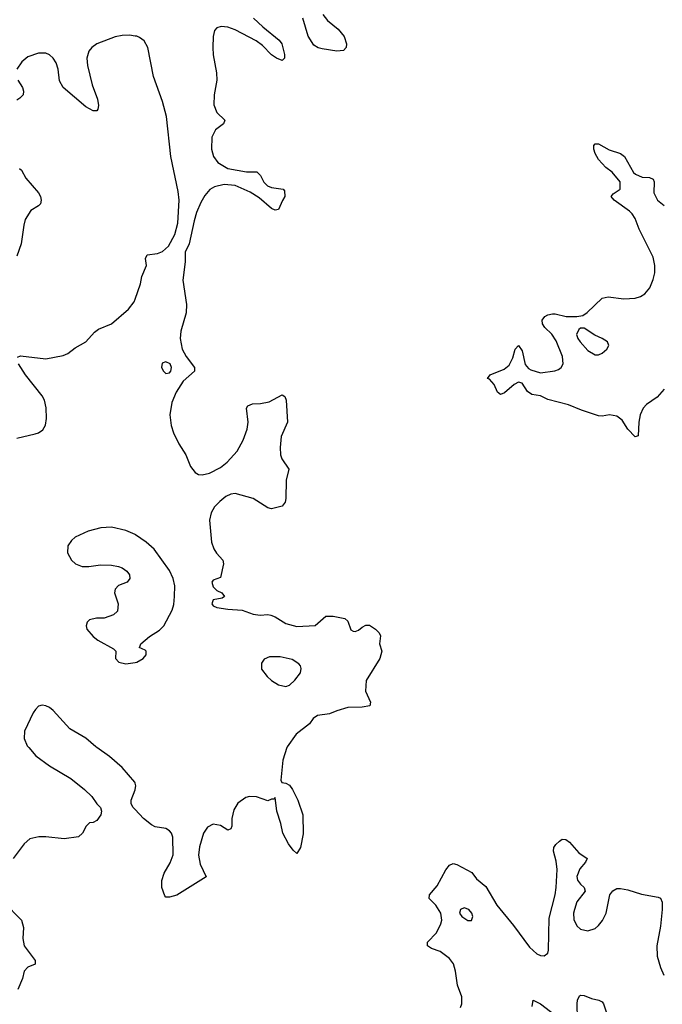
# Model space of a CAD drawing. Header units: inches. Extents: x 1449094 to 1618372, y 389908 to 534307.
# Tile 264 of 494: x 1599366 to 1602900, y 418588 to 424002. Entities that reach past the tile are written whole.
import ezdxf

# ---------------------------------------------------------------- set-up
doc = ezdxf.new("R2010")
doc.units = ezdxf.units.IN
doc.header["$MEASUREMENT"] = 0
for name, color, linetype in [('B5491', 7, 'Continuous'), ('B5492', 7, 'Continuous'), ('B6401', 7, 'Continuous'), ('B6402', 7, 'Continuous')]:
    doc.layers.add(name, color=color, linetype=linetype)

msp = doc.modelspace()

# ---------------------------------------------------------------- linework, layer by layer
at = {"layer": 'B5491', "color": 5, "elevation": 480}
for points in [[(1599415.8, 420000), (1599454.4, 419954.4), (1599530, 419899.3), (1599646.8, 419830), (1599722.8, 419770), (1599762.8, 419730), (1599790, 419691.3), (1599810.6, 419670.6), (1599816, 419650), (1599811.3, 419630), (1599790, 419598), (1599770, 419588), (1599750, 419586), (1599731.6, 419568.4), (1599711.3, 419530), (1599690, 419509.2), (1599610, 419498), (1599510, 419509.6), (1599470.4, 419509.6), (1599422.3, 419497.7), (1599390.4, 419469.6), (1599330, 419389)], [(1600000, 419804.1), (1599998.4, 419810), (1599929.6, 419890), (1599860.5, 419950), (1599790, 420000)], [(1600000, 419658.4), (1599989, 419670), (1599979, 419690), (1599979, 419710), (1600000, 419767.6)], [(1599278.8, 419150), (1599374.8, 419050), (1599387.3, 419010), (1599382.8, 418950), (1599390.8, 418910), (1599451.1, 418828.9), (1599450.7, 418809.3), (1599410, 418792.7), (1599390.7, 418770), (1599380.7, 418730), (1599355.5, 418670)]]:
    msp.add_lwpolyline(points, dxfattribs=at)
at = {"layer": 'B5492', "color": 5, "elevation": 480}
for points in [[(1600000, 423912.4), (1599970, 423917.1), (1599930, 423915.7), (1599890, 423908.2), (1599790, 423868.7), (1599762.8, 423850), (1599746.9, 423830), (1599735.9, 423790), (1599738.2, 423750), (1599764.2, 423644.2), (1599794.4, 423565.6), (1599799.3, 423530), (1599796.3, 423510), (1599790, 423501.2), (1599770, 423502), (1599730, 423523.5), (1599604.5, 423630), (1599585.4, 423665.4), (1599577.4, 423730), (1599565.5, 423765.5), (1599549.7, 423790), (1599530, 423809.7), (1599510, 423819.1), (1599470, 423818.9), (1599410, 423798.4), (1599378, 423770), (1599350.4, 423730)], [(1599355.5, 423670), (1599380.7, 423630), (1599387.3, 423610), (1599384, 423590), (1599366.8, 423570), (1599350, 423560.7)], [(1599364.5, 423184.5), (1599375.5, 423175.5), (1599398.8, 423130), (1599470, 423050.6), (1599480.4, 423030), (1599484.4, 423010), (1599479.3, 422990), (1599470, 422979.5), (1599426.9, 422953.1), (1599396.7, 422903.3), (1599388.1, 422871.9), (1599373.7, 422770), (1599350, 422702)], [(1599354, 422146), (1599370, 422153.4), (1599510, 422137), (1599604.2, 422155.8), (1599630, 422167.3), (1599670, 422197.3), (1599729.4, 422230.6), (1599776.6, 422283.4), (1599798.9, 422301.1), (1599870, 422330.5), (1599963.5, 422410), (1599994.7, 422450), (1600000, 422465.1)], [(1599350, 421701.3), (1599450, 421724.9), (1599470, 421730.4), (1599493.2, 421746.8), (1599508, 421772), (1599513, 421810), (1599511.4, 421868.6), (1599502, 421910), (1599490, 421934.5), (1599397.6, 422050), (1599359.3, 422110)], [(1600000, 421170.9), (1599950, 421193.3), (1599870, 421212.3), (1599811.5, 421208.5), (1599743, 421190), (1599670, 421156.4), (1599650, 421138.9), (1599631.4, 421110), (1599628.1, 421070), (1599650.2, 421030.2), (1599673, 421010), (1599710, 420994.6), (1599745.3, 420994.7), (1599810, 421004.9), (1599870, 421003.1), (1599910, 420995.8), (1599930, 420988.2), (1599955.5, 420970), (1599970.5, 420950), (1599970.6, 420930), (1599956, 420910), (1599910, 420891.5), (1599890.4, 420870), (1599887.2, 420850), (1599907.7, 420790), (1599902.8, 420750), (1599881, 420730), (1599830, 420711.8), (1599788.1, 420711.9), (1599750, 420702.7), (1599737.3, 420690), (1599730.7, 420670), (1599735.5, 420650), (1599770.4, 420610), (1599796.4, 420590), (1599882.3, 420542.3), (1599894, 420530), (1599893.4, 420490), (1599910.8, 420470), (1599950, 420459.5), (1600000, 420467.5)], [(1599790, 420000), (1599784.2, 420004.2), (1599730, 420050.8), (1599641.9, 420101.9), (1599550, 420202.8), (1599530, 420219.3), (1599510, 420229.8), (1599490, 420232.8), (1599470, 420226.9), (1599451.8, 420210), (1599439, 420190), (1599392.7, 420090), (1599390.6, 420050), (1599407.3, 420010), (1599415.8, 420000)]]:
    msp.add_lwpolyline(points, dxfattribs=at)
at = {"layer": 'B6401', "color": 5}
for points, elevation in [([(1600835.3, 420000), (1600812.3, 419930), (1600801.1, 419821.1), (1600806.8, 419806.8), (1600830, 419804), (1600850, 419793), (1600865.5, 419770), (1600896.3, 419710), (1600922.8, 419630), (1600925.4, 419525.4), (1600910.5, 419449.5), (1600890, 419418), (1600870, 419435.3), (1600844, 419470), (1600813.2, 419530), (1600802.7, 419582.7), (1600780.5, 419650), (1600770, 419726), (1600763.6, 419716.4), (1600750, 419716), (1600730, 419707.6), (1600669, 419729), (1600630, 419730.8), (1600610, 419725.6), (1600565.7, 419694.3), (1600543.2, 419656.8), (1600532.8, 419610), (1600531.8, 419568.2), (1600527.1, 419552.9), (1600510, 419546), (1600471, 419571), (1600430, 419578.9), (1600398.6, 419561.4), (1600376.9, 419530), (1600354, 419454), (1600348.7, 419408.7), (1600358.3, 419358.3), (1600390.7, 419289.3), (1600230, 419189), (1600190, 419178), (1600170, 419178), (1600164, 419184), (1600148, 419230), (1600148.4, 419268.4), (1600161.2, 419310), (1600193.3, 419366.7), (1600209.6, 419410), (1600207.3, 419507.3), (1600200.9, 419530), (1600190, 419542.7), (1600170, 419554.5), (1600110, 419564.5), (1600090, 419575.1), (1600046, 419610), (1600000, 419658.4)], 480), ([(1600000, 419767.6), (1600000.9, 419770), (1600003.7, 419790), (1600000, 419804.1)], 480), ([(1601789.6, 418570), (1601798.4, 418590), (1601797.6, 418630), (1601773.4, 418693.4), (1601763.5, 418770), (1601751.9, 418810), (1601730, 418839.7), (1601678.8, 418878.8), (1601630, 418895.1), (1601609.3, 418910), (1601609.3, 418930), (1601658.5, 418981.5), (1601682.9, 419030), (1601687.3, 419050), (1601682, 419090), (1601654, 419134), (1601618, 419170), (1601619.5, 419190), (1601661, 419239), (1601710, 419327.3), (1601730, 419353.4), (1601750, 419362), (1601770, 419357.1), (1601853.3, 419313.3), (1601878.6, 419278.6), (1601930, 419235.5), (1601990, 419132.4), (1602082.2, 419022.2), (1602170, 418901.7), (1602210, 418864.7), (1602230, 418856.1), (1602250, 418854.6), (1602269.6, 418870), (1602273.9, 418886.1), (1602278, 419062), (1602311.4, 419190), (1602316, 419230), (1602321, 419330), (1602315.8, 419375.8), (1602301.6, 419430), (1602303.7, 419450), (1602313.6, 419466.4), (1602334.2, 419485.8), (1602350, 419496), (1602370, 419494.8), (1602390, 419478.8), (1602440.8, 419420.8), (1602486, 419390), (1602477.3, 419370), (1602446.5, 419333.5), (1602430.3, 419290), (1602434, 419270), (1602450, 419248), (1602470.7, 419230), (1602476.3, 419210), (1602430, 419151.5), (1602416.6, 419110), (1602412.5, 419090), (1602414, 419054), (1602430, 419019.5), (1602450, 419000.3), (1602490, 418991.8), (1602530, 419005.3), (1602550, 419022), (1602571.5, 419048.5), (1602592.2, 419090), (1602612.3, 419190), (1602627.5, 419212.5), (1602650, 419224.9), (1602670, 419225.5), (1602710, 419217.1), (1602786, 419194), (1602877.3, 419177.3), (1602891, 419171), (1602898.8, 419150), (1602899.3, 419110), (1602890, 419018), (1602870.3, 418909.7), (1602872.5, 418852.5), (1602890, 418790.8), (1602909.1, 418749.1)], 480), ([(1602433.3, 418510), (1602431.6, 418590), (1602434.5, 418610), (1602445.4, 418634.6), (1602450, 418638.8), (1602470, 418637.3), (1602510, 418620.7), (1602550.6, 418610.6), (1602570, 418601), (1602577.3, 418590), (1602623.9, 418450)], 460), ([(1602184.4, 418575.6), (1602190, 418611), (1602230, 418590.4), (1602308.2, 418530)], 460)]:
    msp.add_lwpolyline(points, dxfattribs=dict(at, elevation=elevation))
at = {"layer": 'B6401', "color": 5, "elevation": 480}
msp.add_lwpolyline([(1601810, 419117.6), (1601791, 419110), (1601784.9, 419090), (1601797.3, 419070), (1601830, 419048.4), (1601850, 419048), (1601857.4, 419070), (1601852.4, 419090), (1601836.2, 419110)], close=True, dxfattribs=at)
at = {"layer": 'B6402', "color": 5, "elevation": 480}
for points in [[(1600651.3, 424010), (1600702.6, 423962.6), (1600793, 423890), (1600807.7, 423870), (1600822, 423810), (1600822, 423790), (1600810, 423778), (1600778, 423790), (1600750, 423809.3), (1600700.3, 423860.3), (1600665.8, 423885.8), (1600550, 423947.2), (1600510, 423962), (1600474.6, 423965.4), (1600450, 423958.4), (1600438, 423942), (1600429.1, 423910), (1600427.3, 423850), (1600430.2, 423809.8), (1600448.4, 423710), (1600450.2, 423670), (1600434.8, 423590), (1600434.3, 423534.3), (1600450, 423492.7), (1600494, 423450), (1600487.3, 423430), (1600442.7, 423397.3), (1600422.9, 423357.1), (1600420.6, 423290), (1600431.9, 423250), (1600456.2, 423216.2), (1600510, 423184.2), (1600613.6, 423166.4), (1600670, 423166), (1600690, 423144.7), (1600708.5, 423108.5), (1600728.5, 423088.5), (1600750, 423079.1), (1600814, 423070), (1600822, 423062), (1600824.7, 423030), (1600811.1, 423008.9), (1600790, 422958), (1600770, 422954), (1600750, 422964.5), (1600682.4, 423022.4), (1600634.2, 423054.2), (1600550.7, 423090.7), (1600490, 423096.5), (1600436.8, 423083.2), (1600412.2, 423067.8), (1600384.4, 423035.6), (1600362.1, 422997.9), (1600338.2, 422941.8), (1600324.5, 422895.5), (1600298, 422770), (1600276.3, 422723.7), (1600276, 422670), (1600263.6, 422570), (1600283.5, 422436.5), (1600280.7, 422390), (1600252.7, 422290), (1600248.2, 422250), (1600258.8, 422190), (1600281, 422150), (1600326.8, 422090), (1600326.8, 422070), (1600265.2, 422014.8), (1600225.9, 421954.1), (1600202.9, 421897.1), (1600190.9, 421830), (1600199.4, 421770), (1600211.9, 421730), (1600241.2, 421670), (1600279, 421610), (1600304.5, 421544.5), (1600330, 421512), (1600350, 421501.7), (1600370, 421499), (1600410, 421508.1), (1600470, 421539), (1600506.9, 421570), (1600561.1, 421630), (1600595.6, 421690), (1600617, 421750), (1600622.7, 421790), (1600613.6, 421866.4), (1600620.9, 421879.1), (1600646, 421890), (1600690, 421892.4), (1600738.3, 421901.7), (1600810, 421938.8), (1600824.7, 421930), (1600830.5, 421910.5), (1600838.4, 421790), (1600803.1, 421710), (1600798.7, 421650), (1600800.4, 421610), (1600806.7, 421586.7), (1600846.8, 421530), (1600832, 421470), (1600830.4, 421370), (1600825.5, 421350), (1600810, 421326.6), (1600750, 421312.3), (1600730, 421318), (1600649.1, 421369.1), (1600550, 421397), (1600526.6, 421393.4), (1600500, 421380), (1600466.4, 421353.6), (1600437.2, 421322.8), (1600418.9, 421290), (1600409.3, 421250), (1600421.2, 421130), (1600432.7, 421092.7), (1600448.4, 421068.4), (1600483.8, 421030), (1600486.4, 421010), (1600470, 420935.3), (1600430, 420920.9), (1600423.1, 420910), (1600430, 420883), (1600450, 420864), (1600478, 420850), (1600492, 420830), (1600478.8, 420821.2), (1600430, 420812), (1600421.6, 420790), (1600430, 420779.1), (1600450, 420770.7), (1600510, 420760.5), (1600590, 420754.8), (1600650, 420733.4), (1600687.9, 420727.9), (1600730, 420730.8), (1600747.5, 420727.5), (1600770, 420718.8), (1600830, 420682.8), (1600890, 420666), (1600990, 420671.3), (1601050, 420722), (1601090, 420722), (1601154, 420710), (1601170, 420694), (1601186.4, 420646.4), (1601199.6, 420639.6), (1601210, 420638), (1601230, 420644.7), (1601250, 420662), (1601270, 420672), (1601290, 420672), (1601322, 420650), (1601342, 420630), (1601350, 420614), (1601344.7, 420570), (1601358, 420530), (1601346.8, 420490), (1601271.3, 420368.7), (1601268, 420310), (1601296, 420250), (1601292, 420230), (1601250, 420222.7), (1601170, 420220.9), (1601110, 420202.7), (1601070, 420184.5), (1601003.4, 420176.6), (1600979.8, 420160.2), (1600958.8, 420130), (1600885.8, 420074.2), (1600836.5, 420003.5), (1600835.3, 420000)], [(1601033.1, 424030), (1601057.8, 423997.8), (1601117.3, 423950), (1601150.7, 423910), (1601164, 423870), (1601160.7, 423850), (1601147.3, 423832.7), (1601110.3, 423829.7), (1601030, 423842.2), (1601007.7, 423847.7), (1600982.9, 423862.9), (1600952.2, 423912.2), (1600922.8, 424010)], [(1600000, 422465.1), (1600029.6, 422550), (1600038, 422590), (1600064, 422650), (1600058, 422690), (1600066, 422710), (1600123.2, 422716.8), (1600152, 422728), (1600183.6, 422756.4), (1600219.4, 422820.6), (1600236.2, 422883.8), (1600242.8, 423010), (1600237.5, 423057.5), (1600197.1, 423250), (1600173.6, 423470), (1600151.7, 423551.7), (1600102.3, 423690), (1600071.4, 423850), (1600050, 423885.4), (1600024.4, 423904.4), (1600010, 423910.8), (1600000, 423912.4)], [(1602911.2, 421970), (1602872.6, 421927.4), (1602813.5, 421886.5), (1602794.4, 421865.6), (1602779, 421830), (1602771, 421790), (1602766.8, 421713.2), (1602750, 421709.2), (1602710, 421751.3), (1602680, 421800), (1602650, 421822.9), (1602610, 421829.9), (1602570, 421822.7), (1602550, 421823.9), (1602454.9, 421854.9), (1602384.2, 421884.2), (1602270, 421913.2), (1602230, 421933.3), (1602182, 421942), (1602157.8, 421957.8), (1602130, 422004), (1602110, 422009), (1602084.5, 421995.5), (1602031.3, 421950), (1602010, 421942), (1601994, 421954), (1601976.1, 421996.1), (1601950, 422026), (1601938, 422030), (1601953.2, 422050), (1602030, 422080.4), (1602057.6, 422102.4), (1602077.2, 422142.8), (1602090, 422191.3), (1602110, 422211.3), (1602130, 422182), (1602146.5, 422106.5), (1602164, 422084), (1602176.3, 422076.3), (1602230, 422060.9), (1602308.2, 422071.8), (1602330, 422079.6), (1602344.7, 422090), (1602355.3, 422110), (1602350.7, 422150), (1602316.4, 422236.4), (1602292.3, 422272.3), (1602254.5, 422310), (1602241.2, 422330), (1602239, 422350), (1602254, 422370), (1602270, 422379.1), (1602295.5, 422384.5), (1602310, 422384.9), (1602370.5, 422370.5), (1602430, 422370.6), (1602463.7, 422376.3), (1602487.5, 422392.5), (1602570, 422470.8), (1602602.4, 422477.6), (1602687.8, 422467.8), (1602750, 422471.5), (1602779.3, 422480.7), (1602804.8, 422495.2), (1602832.2, 422527.8), (1602850, 422573), (1602858.7, 422610), (1602858.8, 422650), (1602850, 422696.2), (1602773.6, 422850), (1602750, 422909.6), (1602734.5, 422934.5), (1602720.5, 422950), (1602636, 423010), (1602619, 423030), (1602630, 423044.7), (1602668, 423070), (1602668, 423110), (1602623.6, 423163.6), (1602589.5, 423190), (1602550, 423233.2), (1602530, 423266.6), (1602523.5, 423290), (1602523.6, 423310), (1602530, 423319.1), (1602550, 423319.3), (1602607.4, 423287.4), (1602670, 423267.2), (1602691.8, 423250), (1602741.7, 423161.7), (1602752.2, 423152.2), (1602790, 423135.5), (1602830, 423134), (1602850, 423124.7), (1602855.5, 423110), (1602852.9, 423050), (1602874.3, 423010), (1602910, 422981.3)], [(1600000, 420467.5), (1600010, 420469.1), (1600045.6, 420490), (1600060.5, 420510), (1600060.9, 420530), (1600056.1, 420536.1), (1600022, 420550), (1600027, 420553), (1600032.3, 420570), (1600079.5, 420610), (1600134.9, 420645.1), (1600159.3, 420670), (1600204.1, 420755.9), (1600213.6, 420786.4), (1600217.2, 420830), (1600218.2, 420890), (1600209.8, 420930), (1600190, 420972.8), (1600104.6, 421090), (1600061.2, 421130), (1600002, 421170), (1600000, 421170.9)]]:
    msp.add_lwpolyline(points, dxfattribs=at)
for points in [[(1602470, 422306), (1602450, 422305.2), (1602441.6, 422298.4), (1602428.6, 422271.4), (1602436.4, 422250), (1602448.7, 422230), (1602490, 422183.8), (1602530, 422159.3), (1602550, 422159.3), (1602570, 422168.2), (1602595.1, 422190), (1602606.6, 422210), (1602599.3, 422230), (1602570, 422249.5), (1602528.1, 422268.1)], [(1600170, 422121.2), (1600150, 422113.2), (1600145.5, 422090), (1600156, 422070), (1600170, 422056), (1600190, 422061), (1600197.2, 422070), (1600201.2, 422090), (1600193.2, 422110)], [(1600740.4, 420499.6), (1600710, 420486), (1600696.1, 420463.9), (1600694.9, 420430), (1600726.7, 420390), (1600750, 420368.9), (1600790, 420345.3), (1600830, 420336.5), (1600850, 420343.7), (1600879.7, 420370), (1600909.6, 420410), (1600914.5, 420434.5), (1600909.6, 420449.6), (1600900.1, 420460.1), (1600863.6, 420483.6), (1600798.7, 420498.7)]]:
    msp.add_lwpolyline(points, close=True, dxfattribs=at)

doc.saveas('drawing.dxf')
